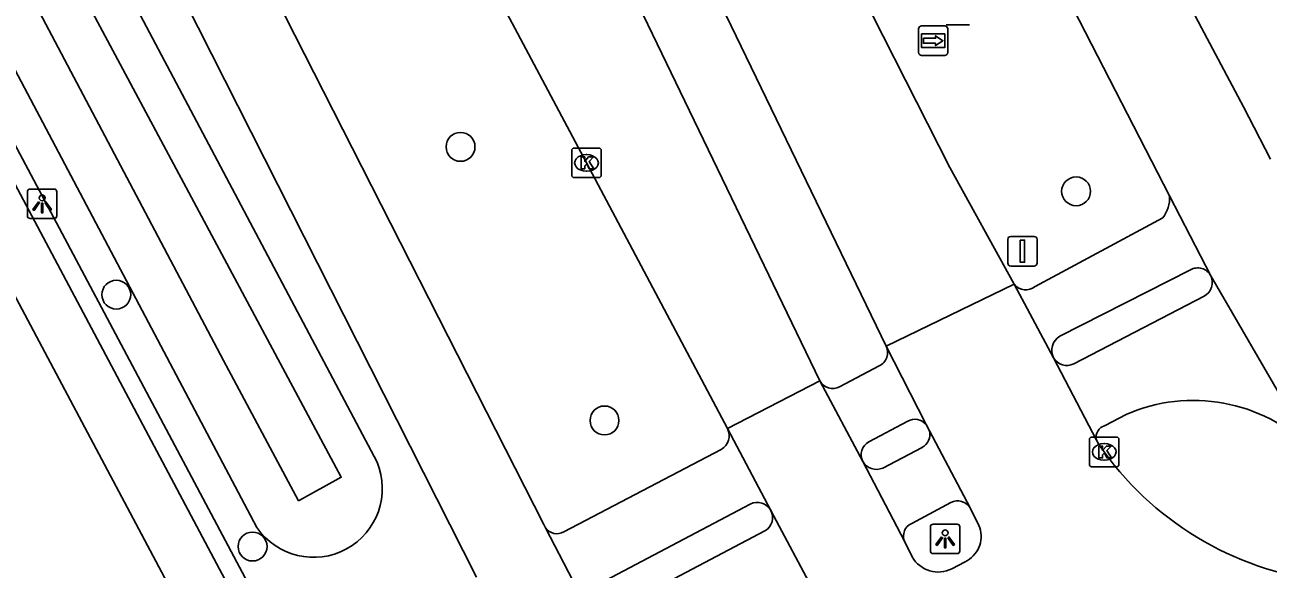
# Model space of a CAD drawing. Extents: x 158838 to 160074, y 386376 to 387776.
# Drawn here: x 159199.82 to 159241.91, y 387147.63 to 387166.04 of the extents above; entities that cross this region are included whole.
import ezdxf

# ---------------------------------------------------------------- set-up
doc = ezdxf.new("R2010")
doc.units = 0
for name, color, linetype in [('IMGEO_Berm_groen', 7, 'Continuous'), ('IMGEO_Boom', 7, 'Continuous'), ('IMGEO_Fietspad_gesloten', 7, 'Continuous'), ('IMGEO_Fietspad_open', 7, 'Continuous'), ('IMGEO_Kolk', 7, 'Continuous'), ('IMGEO_Lichtpunt', 7, 'Continuous'), ('IMGEO_Rijbaan_lokaal_gesloten', 7, 'Continuous'), ('IMGEO_Rijbaan_lokaal_open', 7, 'Continuous'), ('IMGEO_Verkeersbordpaal', 7, 'Continuous'), ('IMGEO_Voetpad_open', 7, 'Continuous'), ('IMGEO_Waterloop', 7, 'Continuous'), ('IMGEO_Wegwijzer', 7, 'Continuous')]:
    doc.layers.add(name, color=color, linetype=linetype)

msp = doc.modelspace()

# ---------------------------------------------------------------- linework, layer by layer
at = {"layer": 'IMGEO_Berm_groen'}
for points in [[(159195.831, 387181.273), (159211.743, 387151.251)], [(159207.68, 387149.036), (159191.821, 387179.017)]]:
    msp.add_lwpolyline(points, dxfattribs=at)
msp.add_arc((159209.595, 387150.358), 2.327, 214.6222, 22.573, dxfattribs=at)
at = {"layer": 'IMGEO_Boom'}
for centre in [(159214.571, 387161.918), (159235.407, 387160.413), (159202.919, 387156.917), (159219.444, 387152.66), (159207.531, 387148.396)]:
    msp.add_circle(centre, 0.489, dxfattribs=at)
at = {"layer": 'IMGEO_Fietspad_gesloten'}
for points in [[(159215.116, 387147.359), (159196.713, 387183.673)], [(159200.534, 387182.264), (159217.393, 387149.139), (159217.45, 387149.028)], [(159239.964, 387157.559), (159243.352, 387151.72)], [(159239.739, 387156.867), (159235.327, 387154.579)], [(159236.389, 387152.488), (159237.096, 387152.863)], [(159217.45, 387149.028), (159218.846, 387146.337)]]:
    msp.add_lwpolyline(points, dxfattribs=at)
for centre, radius, start, end in [((159239.499, 387157.328), 0.519, 297.5039, 26.4728), ((159235.093, 387155.047), 0.524, 210.5693, 296.5702), ((159239.375, 387147.645), 5.694, 45.6995, 113.5925), ((159236.495, 387152.093), 0.409, 105.0022, 193.3118)]:
    msp.add_arc(centre, radius, start, end, dxfattribs=at)
at = {"layer": 'IMGEO_Fietspad_open'}
for points in [[(159241.987, 387161.499), (159241.072, 387163.276), (159239.654, 387165.944), (159224.192, 387195.365), (159212.826, 387217.468), (159196.082, 387250), (159193.579, 387254.862), (159185.609, 387270.852), (159175.995, 387292.396), (159167.405, 387314.468), (159164.73, 387321.295), (159159.918, 387334.918), (159154.676, 387349.669), (159151.45, 387360.212), (159147.299, 387371.842)], [(159221.642, 387193.435), (159222.175, 387192.509), (159233.07, 387170.948), (159238.573, 387160.257)], [(159238.573, 387160.257), (159239.964, 387157.559)], [(159219.548, 387146.121), (159224.876, 387148.928)]]:
    msp.add_lwpolyline(points, dxfattribs=at)
msp.add_arc((159224.614, 387149.377), 0.52, 300.2415, 27.824, dxfattribs=at)
at = {"layer": 'IMGEO_Kolk'}
for p, q in [((159218.408, 387161.876), (159219.26, 387161.876)), ((159218.333, 387160.95), (159218.333, 387161.802)), ((159218.821, 387161.656), (159218.846, 387161.656)), ((159219.334, 387161.802), (159219.334, 387160.95)), ((159218.844, 387161.096), (159218.819, 387161.096)), ((159219.26, 387160.876), (159218.408, 387160.876)), ((159235.857, 387151.17), (159235.857, 387152.022)), ((159235.932, 387152.096), (159236.784, 387152.096)), ((159236.345, 387151.876), (159236.37, 387151.876)), ((159236.858, 387152.022), (159236.858, 387151.17)), ((159236.784, 387151.096), (159235.932, 387151.096)), ((159236.368, 387151.316), (159236.343, 387151.316))]:
    msp.add_line(p, q, dxfattribs=at)
for points in [[(159218.408, 387161.876), (159219.26, 387161.876)], [(159218.333, 387160.95), (159218.333, 387161.802)], [(159218.654, 387161.576), (159218.777, 387161.576), (159218.777, 387161.425), (159218.907, 387161.576), (159219.071, 387161.576), (159218.925, 387161.425), (159219.078, 387161.176), (159218.926, 387161.176), (159218.841, 387161.34), (159218.777, 387161.273), (159218.777, 387161.176), (159218.654, 387161.176), (159218.654, 387161.576)], [(159219.334, 387161.802), (159219.334, 387160.95)], [(159219.26, 387160.876), (159218.408, 387160.876)], [(159235.857, 387151.17), (159235.857, 387152.022)], [(159235.932, 387152.096), (159236.784, 387152.096)], [(159236.178, 387151.796), (159236.301, 387151.796), (159236.301, 387151.645), (159236.431, 387151.796), (159236.595, 387151.796), (159236.449, 387151.645), (159236.602, 387151.396), (159236.45, 387151.396), (159236.365, 387151.56), (159236.301, 387151.493), (159236.301, 387151.396), (159236.178, 387151.396), (159236.178, 387151.796)], [(159236.858, 387152.022), (159236.858, 387151.17)], [(159236.784, 387151.096), (159235.932, 387151.096)]]:
    msp.add_lwpolyline(points, dxfattribs=at)
for centre, start, end in [((159218.41, 387161.8), 91.552, 178.448), ((159218.41, 387161.8), 91.552, 178.448), ((159219.258, 387161.8), 1.552, 88.448), ((159219.258, 387161.8), 1.552, 88.448), ((159218.41, 387160.952), 181.552, 268.448), ((159218.41, 387160.952), 181.552, 268.448), ((159219.258, 387160.952), 271.552, 358.448), ((159219.258, 387160.952), 271.552, 358.448), ((159235.934, 387152.02), 91.552, 178.448), ((159235.934, 387152.02), 91.552, 178.448), ((159236.782, 387152.02), 1.552, 88.448), ((159236.782, 387152.02), 1.552, 88.448), ((159235.934, 387151.172), 181.552, 268.448), ((159235.934, 387151.172), 181.552, 268.448), ((159236.782, 387151.172), 271.552, 358.448), ((159236.782, 387151.172), 271.552, 358.448)]:
    msp.add_arc(centre, 0.0765, start, end, dxfattribs=at)
for centre, major_axis, ratio, start_param, end_param in [((159218.82, 387161.376), (-0.387, 0.002), 0.722429, 4.712389, 7.853982), ((159218.845, 387161.376), (-0.39, 0.002), 0.717154, 1.570796, 4.712389), ((159236.344, 387151.596), (-0.387, 0.002), 0.722429, 4.712389, 7.853982), ((159236.369, 387151.596), (-0.39, 0.002), 0.717154, 1.570796, 4.712389)]:
    msp.add_ellipse(centre, major_axis=major_axis, ratio=ratio, start_param=start_param, end_param=end_param, dxfattribs=at)
at = {"layer": 'IMGEO_Lichtpunt'}
for p, q in [((159199.909, 387160.394), (159199.909, 387159.587)), ((159199.909, 387160.394), (159199.909, 387159.587)), ((159200.811, 387160.489), (159200.003, 387160.489)), ((159200.811, 387160.489), (159200.003, 387160.489)), ((159200.905, 387159.587), (159200.905, 387160.394)), ((159200.905, 387159.587), (159200.905, 387160.394)), ((159200.003, 387159.493), (159200.811, 387159.493)), ((159200.003, 387159.493), (159200.811, 387159.493)), ((159230.476, 387149.058), (159230.476, 387148.251)), ((159230.476, 387149.058), (159230.476, 387148.251)), ((159231.378, 387149.153), (159230.57, 387149.153)), ((159231.378, 387149.153), (159230.57, 387149.153)), ((159231.472, 387148.251), (159231.472, 387149.058)), ((159231.472, 387148.251), (159231.472, 387149.058)), ((159230.57, 387148.157), (159231.378, 387148.157)), ((159230.57, 387148.157), (159231.378, 387148.157))]:
    msp.add_line(p, q, dxfattribs=at)
for points in [[(159200.283, 387160.058), (159200.322, 387160.03), (159200.134, 387159.768), (159200.096, 387159.795), (159200.283, 387160.058)], [(159200.385, 387160.01), (159200.432, 387160.01), (159200.432, 387159.688), (159200.385, 387159.688), (159200.385, 387160.01)], [(159200.495, 387160.03), (159200.533, 387160.057), (159200.72, 387159.795), (159200.681, 387159.767), (159200.495, 387160.03)], [(159230.85, 387148.722), (159230.889, 387148.694), (159230.701, 387148.432), (159230.663, 387148.459), (159230.85, 387148.722)], [(159230.952, 387148.674), (159230.999, 387148.674), (159230.999, 387148.352), (159230.952, 387148.352), (159230.952, 387148.674)], [(159231.062, 387148.694), (159231.1, 387148.721), (159231.287, 387148.459), (159231.248, 387148.431), (159231.062, 387148.694)]]:
    msp.add_lwpolyline(points, dxfattribs=at)
for centre in [(159200.408, 387160.192), (159230.975, 387148.856)]:
    msp.add_circle(centre, 0.0994, dxfattribs=at)
for centre, start, end in [((159200.003, 387160.394), 90, 180), ((159200.003, 387160.394), 90, 180), ((159200.811, 387160.394), 0, 90), ((159200.811, 387160.394), 0, 90), ((159200.003, 387159.587), 180, 270), ((159200.003, 387159.587), 180, 270), ((159200.811, 387159.587), 270, 0), ((159200.811, 387159.587), 270, 360), ((159230.57, 387149.058), 90, 180), ((159230.57, 387149.058), 90, 180), ((159231.378, 387149.058), 0, 90), ((159231.378, 387149.058), 0, 90), ((159230.57, 387148.251), 180, 270), ((159230.57, 387148.251), 180, 270), ((159231.378, 387148.251), 270, 0), ((159231.378, 387148.251), 270, 360)]:
    msp.add_arc(centre, 0.0946, start, end, dxfattribs=at)
at = {"layer": 'IMGEO_Rijbaan_lokaal_gesloten'}
for points in [[(159233.311, 387157.27), (159231.132, 387161.221), (159227.377, 387168.624), (159218.222, 387185.866), (159215.848, 387190.346)], [(159212.732, 387188.748), (159228.973, 387155.178)], [(159226.728, 387154.001), (159210.516, 387187.591)], [(159223.602, 387152.385), (159218.835, 387161.376), (159206.149, 387185.212)], [(159228.973, 387155.178), (159233.311, 387157.27)], [(159234.642, 387154.781), (159233.311, 387157.27)], [(159228.973, 387155.178), (159230.332, 387152.526)], [(159234.642, 387154.781), (159236.097, 387151.999)], [(159226.728, 387154.001), (159223.602, 387152.385)], [(159228.185, 387151.276), (159226.728, 387154.001)], [(159223.602, 387152.385), (159225.074, 387149.62)], [(159230.332, 387152.526), (159230.444, 387152.309)], [(159230.444, 387152.309), (159231.818, 387149.701)], [(159236.097, 387151.999), (159236.19, 387151.821), (159236.697, 387151.144)], [(159228.866, 387151.052), (159230.191, 387151.748)], [(159229.594, 387148.574), (159228.185, 387151.276)], [(159231.17, 387149.88), (159229.842, 387149.17)], [(159231.818, 387149.701), (159232.063, 387149.222), (159232.083, 387149.186), (159232.119, 387149.109), (159232.149, 387149.029), (159232.171, 387148.947), (159232.185, 387148.863), (159232.192, 387148.778), (159232.192, 387148.693), (159232.184, 387148.608), (159232.168, 387148.525), (159232.145, 387148.443), (159232.115, 387148.363), (159232.077, 387148.287), (159232.033, 387148.214), (159231.983, 387148.145), (159231.927, 387148.081), (159231.865, 387148.023), (159231.798, 387147.97), (159231.727, 387147.923), (159231.652, 387147.883), (159231.203, 387147.645)], [(159225.074, 387149.62), (159226.555, 387146.843)], [(159229.86, 387148.046), (159229.594, 387148.574)]]:
    msp.add_lwpolyline(points, dxfattribs=at)
for centre, radius, start, end in [((159229.952, 387152.193), 0.505, 298.1998, 13.2513), ((159228.648, 387151.537), 0.532, 209.4063, 294.1788), ((159245.158, 387158.06), 10.928, 219.2597, 267.2702), ((159231.402, 387149.457), 0.483, 30.4024, 118.7137), ((159230.021, 387148.746), 0.46, 112.852, 201.9629), ((159230.74, 387148.544), 1.011, 209.5038, 297.2465)]:
    msp.add_arc(centre, radius, start, end, dxfattribs=at)
at = {"layer": 'IMGEO_Rijbaan_lokaal_open'}
msp.add_lwpolyline([(159185.962, 387182.529), (159186.994, 387180.354), (159195.093, 387165.124), (159206.383, 387143.913), (159215.465, 387126.768), (159216.713, 387124.427), (159225.399, 387108.034), (159237.811, 387084.633), (159248.115, 387065.172), (159257.979, 387046.591), (159267.363, 387028.878), (159268.082, 387027.672)], dxfattribs=at)
at = {"layer": 'IMGEO_Verkeersbordpaal'}
for p, q in [((159233.094, 387157.986), (159233.094, 387158.786)), ((159233.094, 387158.786), (159233.094, 387157.986)), ((159233.194, 387158.886), (159233.984, 387158.886)), ((159233.984, 387158.886), (159233.194, 387158.886)), ((159234.084, 387158.786), (159234.084, 387157.986)), ((159234.084, 387157.986), (159234.084, 387158.786)), ((159233.984, 387157.886), (159233.194, 387157.886)), ((159233.194, 387157.886), (159233.984, 387157.886))]:
    msp.add_line(p, q, dxfattribs=at)
msp.add_lwpolyline([(159233.514, 387158.761), (159233.664, 387158.761), (159233.664, 387158.011), (159233.514, 387158.011), (159233.514, 387158.761)], dxfattribs=at)
for centre, start, end in [((159233.194, 387158.786), 90, 180), ((159233.194, 387158.786), 90, 180), ((159233.984, 387158.786), 0, 90), ((159233.984, 387158.786), 360, 90), ((159233.194, 387157.986), 180, 270), ((159233.194, 387157.986), 180, 270), ((159233.984, 387157.986), 270, 0), ((159233.984, 387157.986), 270, 0)]:
    msp.add_arc(centre, 0.1, start, end, dxfattribs=at)
at = {"layer": 'IMGEO_Voetpad_open'}
for points in [[(159208.994, 387144.108), (159187.621, 387184.289)], [(159188.607, 387181.119), (159217.085, 387127.542), (159268.384, 387030.839), (159268.404, 387030.804), (159268.439, 387030.73), (159268.468, 387030.653), (159268.49, 387030.574), (159268.504, 387030.493), (159268.512, 387030.411), (159268.512, 387030.329), (159268.504, 387030.247), (159268.49, 387030.166), (159268.468, 387030.087), (159268.089, 387028.603), (159268.053, 387028.439), (159268.033, 387028.272), (159268.027, 387028.103), (159268.036, 387027.936), (159268.061, 387027.769), (159268.082, 387027.672)], [(159234.022, 387157.188), (159238.342, 387159.511)], [(159239.274, 387157.757), (159234.857, 387155.513)], [(159227.402, 387153.801), (159228.741, 387154.507)], [(159229.712, 387152.64), (159228.394, 387151.938)], [(159218.063, 387148.891), (159223.394, 387151.683)], [(159224.376, 387149.83), (159219.072, 387147.028)]]:
    msp.add_lwpolyline(points, dxfattribs=at)
for centre, radius, start, end in [((159237.374, 387160.22), 1.2, 323.8003, 1.7892), ((159239.522, 387157.32), 0.502, 28.3665, 119.6112), ((159233.708, 387157.589), 0.509, 218.7769, 308.0654), ((159228.525, 387154.957), 0.499, 295.6182, 26.2359), ((159235.156, 387155.028), 0.57, 121.6498, 205.6135), ((159227.167, 387154.243), 0.501, 208.9307, 298.0143), ((159229.95, 387152.192), 0.507, 41.1577, 118.005), ((159223.132, 387152.142), 0.529, 299.707, 27.2842), ((159228.633, 387151.498), 0.5, 118.5604, 206.3967), ((159224.618, 387149.371), 0.519, 28.6954, 117.8158), ((159217.832, 387149.297), 0.467, 215.1255, 299.6784)]:
    msp.add_arc(centre, radius, start, end, dxfattribs=at)
at = {"layer": 'IMGEO_Waterloop'}
msp.add_lwpolyline([(159209.085, 387149.938), (159206.549, 387154.691), (159192.915, 387180.472), (159194.188, 387181.252), (159210.533, 387150.739), (159209.085, 387149.938)], dxfattribs=at)
at = {"layer": 'IMGEO_Wegwijzer'}
for p, q in [((159230.074, 387165.109), (159230.074, 387165.909)), ((159230.074, 387165.909), (159230.074, 387165.109)), ((159230.174, 387166.009), (159230.964, 387166.009)), ((159230.964, 387166.009), (159230.174, 387166.009)), ((159231.799, 387166.044), (159231.009, 387166.044)), ((159231.009, 387166.044), (159231.799, 387166.044)), ((159231.064, 387165.909), (159231.064, 387165.109)), ((159231.064, 387165.109), (159231.064, 387165.909)), ((159230.964, 387165.009), (159230.174, 387165.009)), ((159230.174, 387165.009), (159230.964, 387165.009))]:
    msp.add_line(p, q, dxfattribs=at)
for points in [[(159230.175, 387165.741), (159230.963, 387165.741), (159230.963, 387165.277), (159230.175, 387165.277), (159230.175, 387165.741)], [(159230.24, 387165.593), (159230.24, 387165.509), (159230.24, 387165.425), (159230.651, 387165.425), (159230.651, 387165.342), (159230.898, 387165.509), (159230.651, 387165.676), (159230.651, 387165.593), (159230.24, 387165.593)]]:
    msp.add_lwpolyline(points, dxfattribs=at)
for centre, start, end in [((159230.174, 387165.909), 90, 180), ((159230.174, 387165.909), 90, 180), ((159230.964, 387165.909), 0, 90), ((159230.964, 387165.909), 360, 90), ((159230.174, 387165.109), 180, 270), ((159230.174, 387165.109), 180, 270), ((159230.964, 387165.109), 270, 0), ((159230.964, 387165.109), 270, 0)]:
    msp.add_arc(centre, 0.1, start, end, dxfattribs=at)

doc.saveas('drawing.dxf')
